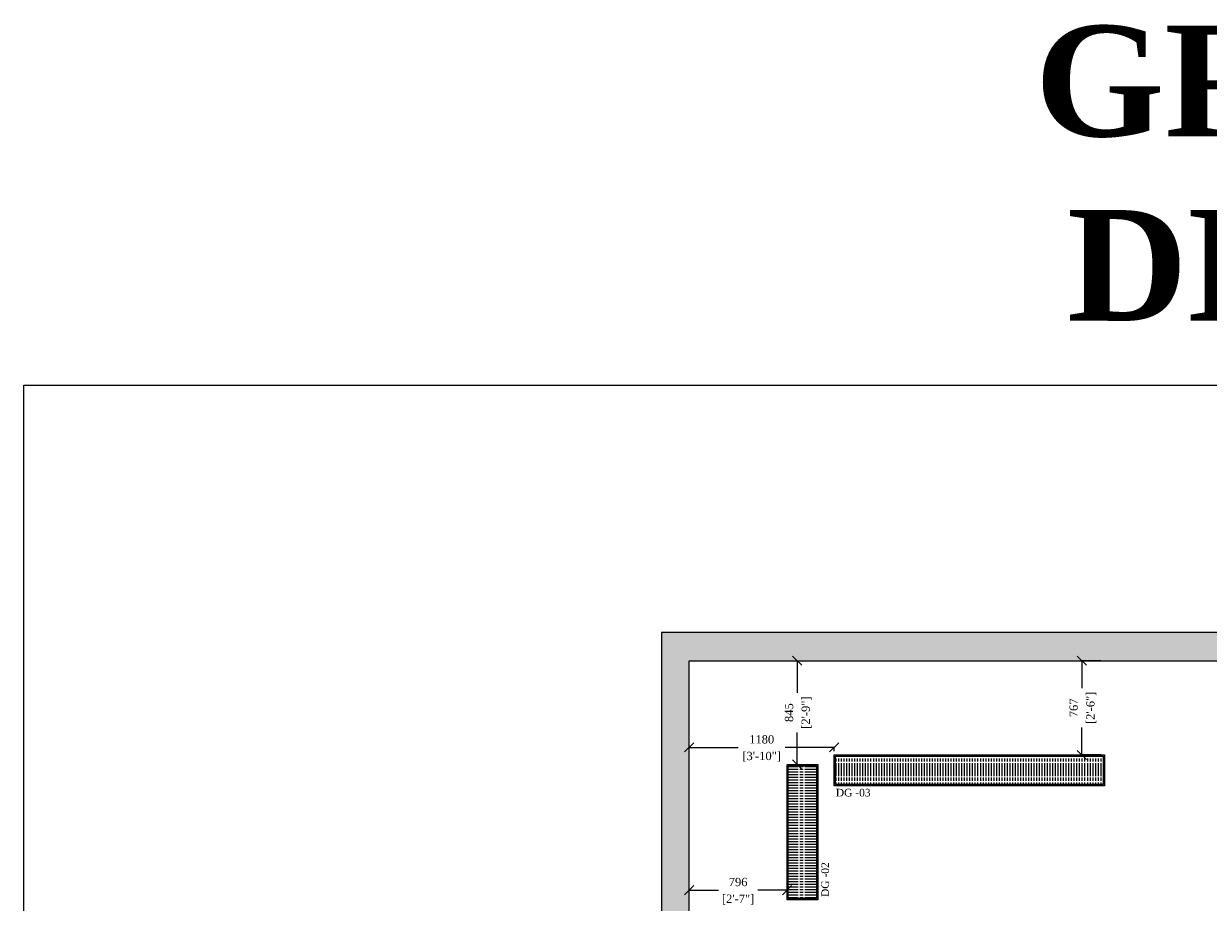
# Model space of a CAD drawing. Extents: x 3940905 to 4145695, y 925352 to 1109797.
# Tile 856 of 1056: x 4083333 to 4092975, y 960115 to 967264. Entities that reach past the tile are written whole.
import ezdxf

# ---------------------------------------------------------------- set-up
doc = ezdxf.new("R2010")
doc.units = 0
doc.header["$LTSCALE"] = 750
doc.header["$MEASUREMENT"] = 0
doc.header["$PDMODE"] = 35
doc.header["$PDSIZE"] = 150
doc.layers.get('0').update_dxf_attribs({"linetype": 'CONTINUOUS', "lineweight": 0})
doc.layers.get('Defpoints').update_dxf_attribs({"linetype": 'CONTINUOUS'})
for name, color, linetype in [('AR-FURNITURE', 34, 'CONTINUOUS'), ('Drain Grating', 4, 'CONTINUOUS'), ('PDF_A - TEXT', 7, 'CONTINUOUS'), ('PDF_KIT TEXT.', 7, 'CONTINUOUS')]:
    doc.layers.add(name, color=color, linetype=linetype)
for name, color, linetype, lineweight in [('CKD Dimensions', 7, 'CONTINUOUS', 0), ('HATCH', 7, 'CONTINUOUS', 0), ('wall', 7, 'CONTINUOUS', 25)]:
    doc.layers.add(name, color=color, linetype=linetype, lineweight=lineweight)
doc.styles.add('CKD_Dimension Text', font='BOOKOS.TTF')
doc.dimstyles.new('CKD-Dimensions', dxfattribs={"dimscale": 1.5, "dimtxt": 45, "dimasz": 50, "dimexe": 0, "dimexo": 20, "dimgap": 20, "dimtad": 0, "dimdec": 0, "dimzin": 4, "dimdsep": 46, "dimtxsty": 'CKD_Dimension Text', "dimblk": 'OBLIQUE', "dimcen": 12, "dimclrd": 150, "dimclre": 150, "dimclrt": 7, "dimazin": 2, "dimtfac": 1, "dimtdec": 0, "dimtofl": 0, "dimtmove": 1, "dimatfit": 2, "dimfxl": 1, "dimtfillclr": 7, "dimtolj": 1, "dimtzin": 0, "dimlwd": -1, "dimlwe": -1, "dimarcsym": 0})
pattern_1 = [(90, (4035517.561, 294466.619), (-21.7714286, 8e-15), [104.5028571, -13.0628571, 26.1257143, -13.0628571])]

# ---------------------------------------------------------------- blocks, each defined once
blk = doc.blocks.new('159')
h = blk.add_hatch(color=2)
h.dxf.hatch_style = 1
h.paths.add_polyline_path([(4105794.2, 1046556.2), (4105794.2, 1046806.2), (4107994.2, 1046806.2), (4107994.2, 1046556.2)])
h.paths.add_polyline_path([(4105804.2, 1046566.2), (4105804.2, 1046796.2), (4107984.2, 1046796.2), (4107984.2, 1046566.2)], flags=16)
at = {"layer": 'Drain Grating', "linetype": 'Continuous', "lineweight": 5}
h = blk.add_hatch(dxfattribs=at)
h.set_pattern_fill('ACAD_ISO08W100', color=256, scale=4.354286, angle=90, style=0)
h.set_pattern_definition(pattern_1)
h.paths.add_polyline_path([(4105804.2, 1046566.2), (4105804.2, 1046796.2), (4107984.2, 1046796.2), (4107984.2, 1046566.2)])
for points in [[(4105794.2, 1046556.2), (4105794.2, 1046806.2), (4107994.2, 1046806.2), (4107994.2, 1046556.2)], [(4105804.2, 1046566.2), (4105804.2, 1046796.2), (4107984.2, 1046796.2), (4107984.2, 1046566.2)]]:
    blk.add_lwpolyline(points, close=True)
blk = doc.blocks.new('357')
h = blk.add_hatch(color=2)
h.dxf.hatch_style = 1
h.paths.add_polyline_path([(4105508.3, 1046719.6), (4106608.3, 1046719.6), (4106608.3, 1046469.6), (4105508.3, 1046469.6)])
h.paths.add_polyline_path([(4105518.3, 1046709.6), (4106598.3, 1046709.6), (4106598.3, 1046479.6), (4105518.3, 1046479.6)], flags=16)
at = {"layer": 'Drain Grating', "linetype": 'Continuous', "lineweight": 5}
h = blk.add_hatch(dxfattribs=at)
h.set_pattern_fill('ACAD_ISO08W100', color=256, scale=4.354286, angle=90, style=0)
h.set_pattern_definition(pattern_1)
h.paths.add_polyline_path([(4105518.3, 1046709.6), (4106598.3, 1046709.6), (4106598.3, 1046479.6), (4105518.3, 1046479.6)])
for points in [[(4105508.3, 1046719.6), (4106608.3, 1046719.6), (4106608.3, 1046469.6), (4105508.3, 1046469.6)], [(4105518.3, 1046709.6), (4106598.3, 1046709.6), (4106598.3, 1046479.6), (4105518.3, 1046479.6)]]:
    blk.add_lwpolyline(points, close=True)
blk = doc.blocks.new('_Oblique')
at = {"color": 0, "linetype": 'ByBlock', "lineweight": -2, "transparency": 16777216}
blk.add_line((-0.5, -0.5), (0.5, 0.5), dxfattribs=at)
blk = doc.blocks.new('*D875')
at = {"layer": 'CKD Dimensions', "color": 150}
for p, q in [((4092099.3, 962080.9), (4091944.7, 962080.9)), ((4091944.7, 962080.9), (4091944.7, 961858)), ((4091944.7, 961313.8), (4091944.7, 961536.7)), ((4092099.3, 961313.8), (4091944.7, 961313.8))]:
    blk.add_line(p, q, dxfattribs=at)
at = {"layer": 'Defpoints', "color": 0}
for p in [(4091944.7, 962080.9), (4092129.3, 962080.9), (4092129.3, 961313.8)]:
    blk.add_point(p, dxfattribs=at)
at = {"layer": 'CKD Dimensions', "color": 150, "linetype": 'ByBlock', "xscale": 75, "yscale": 75, "zscale": 75}
for p, rotation in [((4091944.7, 962080.9), 90), ((4091944.7, 961313.8), 270)]:
    blk.add_blockref('_Oblique', p, dxfattribs=dict(at, rotation=rotation))
at = {"layer": 'CKD Dimensions', "color": 7, "lineweight": 0, "char_height": 67.5, "attachment_point": 5, "rotation": 90, "style": 'CKD_Dimension Text'}
for s, insert in [('\\A1;767', (4091879.2, 961697.3)), ('\\A1;[2\'-6"]', (4092021.4, 961697.3))]:
    blk.add_mtext(s, dxfattribs=dict(at, insert=insert))
blk = doc.blocks.new('*D876')
at = {"layer": 'CKD Dimensions', "color": 150}
for p, q in [((4088749.5, 960165.9), (4088749.5, 960214.1)), ((4088749.5, 960214.1), (4088987, 960214.1)), ((4089545.7, 960214.1), (4089308.3, 960214.1)), ((4089545.7, 960165.9), (4089545.7, 960214.1))]:
    blk.add_line(p, q, dxfattribs=at)
at = {"layer": 'Defpoints', "color": 0}
for p in [(4088749.5, 960214.1), (4088749.5, 960135.9), (4089545.7, 960135.9)]:
    blk.add_point(p, dxfattribs=at)
at = {"layer": 'CKD Dimensions', "color": 150, "linetype": 'ByBlock', "xscale": 75, "yscale": 75, "zscale": 75, "rotation": 180}
blk.add_blockref('_Oblique', (4088749.5, 960214.1), dxfattribs=at)
at = {"layer": 'CKD Dimensions', "color": 150, "linetype": 'ByBlock', "xscale": 75, "yscale": 75, "zscale": 75}
blk.add_blockref('_Oblique', (4089545.7, 960214.1), dxfattribs=at)
at = {"layer": 'CKD Dimensions', "color": 7, "lineweight": 0, "char_height": 67.5, "attachment_point": 5, "style": 'CKD_Dimension Text'}
for s, insert in [('\\A1;796', (4089147.6, 960279.7)), ('\\A1;[2\'-7"]', (4089147.6, 960137.4))]:
    blk.add_mtext(s, dxfattribs=dict(at, insert=insert))
blk = doc.blocks.new('*D877')
at = {"layer": 'CKD Dimensions', "color": 150}
for p, q in [((4089575.7, 962080.9), (4089627.9, 962080.9)), ((4089627.9, 962080.9), (4089627.9, 961819)), ((4089627.9, 961235.9), (4089627.9, 961497.7)), ((4089575.7, 961235.9), (4089627.9, 961235.9))]:
    blk.add_line(p, q, dxfattribs=at)
at = {"layer": 'Defpoints', "color": 0}
for p in [(4089545.7, 962080.9), (4089627.9, 962080.9), (4089545.7, 961235.9)]:
    blk.add_point(p, dxfattribs=at)
at = {"layer": 'CKD Dimensions', "color": 150, "linetype": 'ByBlock', "xscale": 75, "yscale": 75, "zscale": 75}
for p, rotation in [((4089627.9, 962080.9), 90), ((4089627.9, 961235.9), 270)]:
    blk.add_blockref('_Oblique', p, dxfattribs=dict(at, rotation=rotation))
at = {"layer": 'CKD Dimensions', "color": 7, "lineweight": 0, "char_height": 67.5, "attachment_point": 5, "rotation": 90, "style": 'CKD_Dimension Text'}
for s, insert in [('\\A1;[2\'-9"]', (4089704.6, 961658.4)), ('\\A1;845', (4089562.4, 961658.4))]:
    blk.add_mtext(s, dxfattribs=dict(at, insert=insert))
blk = doc.blocks.new('*D878')
at = {"layer": 'CKD Dimensions', "color": 150}
for p, q in [((4088749.5, 961343.8), (4088749.5, 961375.7)), ((4088749.5, 961375.7), (4089148, 961375.7)), ((4089929.3, 961375.7), (4089530.8, 961375.7)), ((4089929.3, 961343.8), (4089929.3, 961375.7))]:
    blk.add_line(p, q, dxfattribs=at)
at = {"layer": 'Defpoints', "color": 0}
for p in [(4088749.5, 961375.7), (4088749.5, 961313.8), (4089929.3, 961313.8)]:
    blk.add_point(p, dxfattribs=at)
at = {"layer": 'CKD Dimensions', "color": 150, "linetype": 'ByBlock', "xscale": 75, "yscale": 75, "zscale": 75, "rotation": 180}
blk.add_blockref('_Oblique', (4088749.5, 961375.7), dxfattribs=at)
at = {"layer": 'CKD Dimensions', "color": 150, "linetype": 'ByBlock', "xscale": 75, "yscale": 75, "zscale": 75}
blk.add_blockref('_Oblique', (4089929.3, 961375.7), dxfattribs=at)
at = {"layer": 'CKD Dimensions', "color": 7, "lineweight": 0, "char_height": 67.5, "attachment_point": 5, "style": 'CKD_Dimension Text'}
for s, insert in [('\\A1;1180', (4089339.4, 961440.6)), ('\\A1;[3\'-10"]', (4089339.4, 961299))]:
    blk.add_mtext(s, dxfattribs=dict(at, insert=insert))

msp = doc.modelspace()

# ---------------------------------------------------------------- hatches: boundary and pattern name
at = {"layer": 'HATCH'}
h = msp.add_hatch(color=8, dxfattribs=at)
h.dxf.hatch_style = 1
h.paths.add_polyline_path([(4101119.5, 962310.9), (4088524.5, 962310.9), (4088524.5, 948265.9), (4088394.5, 948265.9), (4088394.5, 934302.9), (4088557.5, 934302.9), (4088557.5, 927778.9), (4089014.5, 927778.9), (4089014.5, 932352.9), (4089014.5, 934465.9), (4088624.5, 934465.9), (4088624.5, 948035.9), (4088749.5, 948035.9), (4088749.5, 962080.9), (4101119.5, 962080.9)])

# ---------------------------------------------------------------- linework, layer by layer
at = {"layer": 'AR-FURNITURE'}
msp.add_lwpolyline([(4083332.9, 964324), (4105919.4, 964324), (4105919.4, 925352.3), (4083332.9, 925352.3)], close=True, dxfattribs=at)
at = {"layer": 'wall', "lineweight": 0, "ltscale": 2}
msp.add_lwpolyline([(4101119.5, 962310.9), (4088524.5, 962310.9), (4088524.5, 948265.9), (4088394.5, 948265.9), (4088394.5, 934302.9), (4088557.5, 934302.9), (4088557.5, 927778.9), (4089014.5, 927778.9), (4089014.5, 934465.9), (4088624.5, 934465.9), (4088624.5, 948035.9), (4088749.5, 948035.9), (4088749.5, 962080.9), (4101119.5, 962080.9)], close=True, dxfattribs=at)

# ---------------------------------------------------------------- block references
msp.add_blockref('159', (-15864.9, -85492.4))
at = {"rotation": 90}
msp.add_blockref('357', (5136265.3, -3145372.5), dxfattribs=at)

# ---------------------------------------------------------------- texts
at = {"layer": 'PDF_A - TEXT', "insert": (4089942.7, 961038.5), "char_height": 61.96, "width": 784.973, "attachment_point": 1, "style": 'CKD_Dimension Text'}
msp.add_mtext('DG -03', dxfattribs=at)
at = {"layer": 'PDF_A - TEXT', "insert": (4089825.1, 960158), "char_height": 61.96, "width": 1062.324, "attachment_point": 1, "rotation": 90, "style": 'CKD_Dimension Text'}
msp.add_mtext('DG -02', dxfattribs=at)
at = {"layer": 'PDF_KIT TEXT.', "color": 30, "insert": (4088975.9, 967248), "char_height": 900, "width": 11666.321, "attachment_point": 1, "style": 'CKD_Dimension Text'}
msp.add_mtext('\\pxqc;{\\fBookman Old Style|b1|i0|c0|p18;GRATING \\PDETAILS}', dxfattribs=at)

# ---------------------------------------------------------------- dimensions: what is measured, and where the dimension line sits
at = {"layer": 'CKD Dimensions', "lineweight": 0}
for base, p1, p2, picture, middle in [((4089627.9, 962080.9), (4089545.7, 961235.9), (4089545.7, 962080.9), '*D877', (4089627.9, 961658.4)), ((4091944.7, 962080.9), (4092129.3, 961313.8), (4092129.3, 962080.9), '*D875', (4091944.7, 961697.3))]:
    dim = msp.add_linear_dim(base=base, p1=p1, p2=p2, angle=90, dimstyle='CKD-Dimensions', override={"dimpost": '\\X'}, dxfattribs=at)
    dim.commit()
    dim.dimension.update_dxf_attribs({"geometry": picture, "text_midpoint": middle})
for base, p1, p2, picture, middle in [((4088749.5, 961375.7), (4089929.3, 961313.8), (4088749.5, 961313.8), '*D878', (4089339.4, 961375.7)), ((4088749.5, 960214.1), (4089545.7, 960135.9), (4088749.5, 960135.9), '*D876', (4089147.6, 960214.1))]:
    dim = msp.add_linear_dim(base=base, p1=p1, p2=p2, dimstyle='CKD-Dimensions', override={"dimpost": '\\X'}, dxfattribs=at)
    dim.commit()
    dim.dimension.update_dxf_attribs({"geometry": picture, "text_midpoint": middle})

doc.saveas('drawing.dxf')
